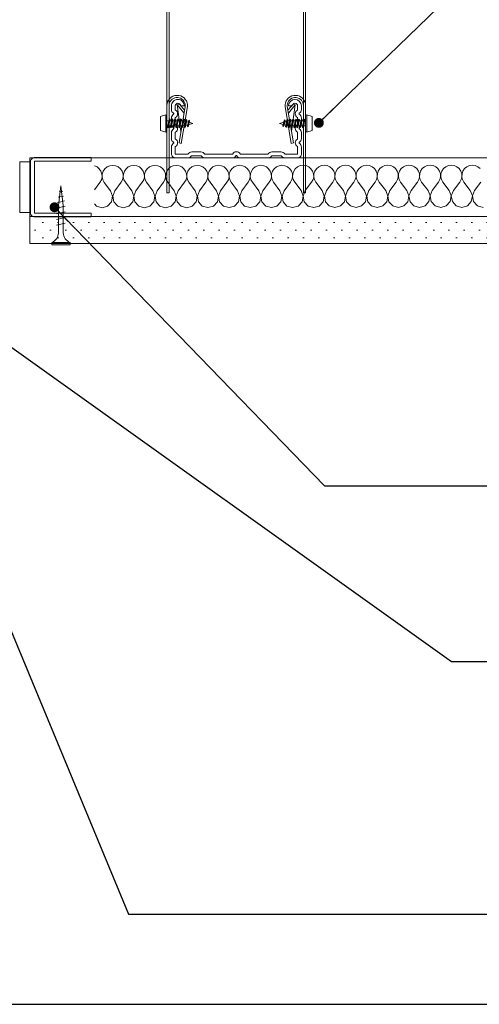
# Model space of a CAD drawing. Header units: metres. Extents: x -4 to 99, y -11 to 17.
# Tile 730 of 747: x 86.329 to 86.541, y -11.044 to -10.59. Entities that reach past the tile are written whole.
import ezdxf

# ---------------------------------------------------------------- set-up
doc = ezdxf.new("R2010")
doc.units = ezdxf.units.M
doc.header["$MEASUREMENT"] = 0
doc.linetypes.add('VERDECKT', pattern=[0.005625, 0.00375, -0.001875])
for name, color, linetype in [('152 - Bemaßung_ Beschriftung.Ausbau', 7, 'Continuous'), ('301 - Elemente.Linie', 7, 'Continuous'), ('651 - Abdeckung.Decke abgehängt_ bekleidet', 7, 'Continuous'), ('653 - Abdeckung.TB Verkofferung', 7, 'Continuous'), ('Neubau_651 - Abdeckung.Decke abgehängt_ bekleidet', 7, 'Continuous'), ('Neubau_660 - Unterkonstruktion.Trockenbau', 7, 'Continuous')]:
    doc.layers.add(name, color=color, linetype=linetype)
doc.dimstyles.new('ERSTELLTER_STIL__5', dxfattribs={"dimtxt": 0.18, "dimasz": 0.00912, "dimexe": 0.18, "dimexo": 0.0625, "dimgap": 0, "dimtad": 0, "dimtih": 1, "dimtoh": 1, "dimdec": 4, "dimzin": 0, "dimdsep": 46, "dimcen": 0.09, "dimadec": 0, "dimazin": 0, "dimtfac": 1, "dimtdec": 4, "dimtmove": 0, "dimatfit": 3, "dimldrblk": 'ARROWHEAD_11', "dimfxl": 1, "dimtolj": 1, "dimtzin": 0, "dimarcsym": 0})

# ---------------------------------------------------------------- blocks, each defined once
blk = doc.blocks.new('*X720', base_point=(85.5796, -20.09864))
at = {"layer": '653 - Abdeckung.TB Verkofferung', "color": 1, "linetype": 'Continuous', "lineweight": 5}
for p, q in [((86.36474, -10.65781), (86.36353, -10.65728)), ((86.3706, -10.65726), (86.36937, -10.65781)), ((86.37194, -10.65708), (86.3706, -10.65726)), ((86.37327, -10.65726), (86.37194, -10.65708)), ((86.37451, -10.65781), (86.37327, -10.65726)), ((86.38037, -10.65726), (86.37914, -10.6578)), ((86.3817, -10.65707), (86.38037, -10.65726)), ((86.38304, -10.65726), (86.3817, -10.65707)), ((86.38427, -10.6578), (86.38304, -10.65726)), ((86.39013, -10.65725), (86.3889, -10.6578)), ((86.39147, -10.65706), (86.39013, -10.65725)), ((86.3928, -10.65725), (86.39147, -10.65706)), ((86.39404, -10.65779), (86.3928, -10.65725)), ((86.3999, -10.65724), (86.39867, -10.65779)), ((86.40123, -10.65706), (86.3999, -10.65724)), ((86.40257, -10.65724), (86.40123, -10.65706)), ((86.4038, -10.65779), (86.40257, -10.65724)), ((86.40966, -10.65724), (86.40843, -10.65778)), ((86.411, -10.65705), (86.40966, -10.65724)), ((86.41233, -10.65724), (86.411, -10.65705)), ((86.41357, -10.65778), (86.41233, -10.65724)), ((86.41943, -10.65723), (86.4182, -10.65778)), ((86.42076, -10.65704), (86.41943, -10.65723)), ((86.4221, -10.65723), (86.42076, -10.65704)), ((86.42333, -10.65777), (86.4221, -10.65723)), ((86.42919, -10.65722), (86.42796, -10.65777)), ((86.43053, -10.65704), (86.42919, -10.65722)), ((86.43186, -10.65722), (86.43053, -10.65704)), ((86.4331, -10.65777), (86.43186, -10.65722)), ((86.43896, -10.65722), (86.43773, -10.65776)), ((86.44029, -10.65703), (86.43896, -10.65722)), ((86.44163, -10.65722), (86.44029, -10.65703)), ((86.44286, -10.65776), (86.44163, -10.65722)), ((86.44872, -10.65721), (86.44749, -10.65776)), ((86.45006, -10.65702), (86.44872, -10.65721)), ((86.45139, -10.65721), (86.45006, -10.65702)), ((86.45263, -10.65775), (86.45139, -10.65721)), ((86.45849, -10.6572), (86.45726, -10.65775)), ((86.45982, -10.65702), (86.45849, -10.6572)), ((86.46116, -10.6572), (86.45982, -10.65702)), ((86.46239, -10.65775), (86.46116, -10.6572)), ((86.46825, -10.6572), (86.46702, -10.65774)), ((86.46959, -10.65701), (86.46825, -10.6572)), ((86.47092, -10.6572), (86.46959, -10.65701)), ((86.47216, -10.65774), (86.47092, -10.6572)), ((86.47802, -10.65719), (86.47679, -10.65774)), ((86.47935, -10.657), (86.47802, -10.65719)), ((86.48069, -10.65719), (86.47935, -10.657)), ((86.48192, -10.65773), (86.48069, -10.65719)), ((86.48778, -10.65718), (86.48655, -10.65773)), ((86.48912, -10.657), (86.48778, -10.65718)), ((86.49045, -10.65718), (86.48912, -10.657)), ((86.49169, -10.65773), (86.49045, -10.65718)), ((86.49755, -10.65718), (86.49632, -10.65772)), ((86.49888, -10.65699), (86.49755, -10.65718)), ((86.50022, -10.65718), (86.49888, -10.65699)), ((86.50145, -10.65772), (86.50022, -10.65718)), ((86.50731, -10.65717), (86.50608, -10.65772)), ((86.50865, -10.65698), (86.50731, -10.65717)), ((86.50998, -10.65717), (86.50865, -10.65698)), ((86.51122, -10.65771), (86.50998, -10.65717)), ((86.51708, -10.65716), (86.51585, -10.65771)), ((86.51841, -10.65698), (86.51708, -10.65716)), ((86.51975, -10.65716), (86.51841, -10.65698)), ((86.52098, -10.65771), (86.51975, -10.65716)), ((86.52684, -10.65716), (86.52561, -10.6577)), ((86.52818, -10.65697), (86.52684, -10.65716)), ((86.52951, -10.65716), (86.52818, -10.65697)), ((86.53075, -10.6577), (86.52951, -10.65716)), ((86.53661, -10.65715), (86.53538, -10.6577)), ((86.53794, -10.65696), (86.53661, -10.65715)), ((86.53928, -10.65715), (86.53794, -10.65696)), ((86.54051, -10.65769), (86.53928, -10.65715)), ((86.36578, -10.65867), (86.36474, -10.65781)), ((86.36654, -10.65978), (86.36578, -10.65867)), ((86.36697, -10.66106), (86.36654, -10.65978)), ((86.36704, -10.66241), (86.36697, -10.66106)), ((86.36714, -10.66106), (86.36708, -10.66241)), ((86.36757, -10.65978), (86.36714, -10.66106)), ((86.36833, -10.65867), (86.36757, -10.65978)), ((86.36937, -10.65781), (86.36833, -10.65867)), ((86.37554, -10.65866), (86.37451, -10.65781)), ((86.37631, -10.65978), (86.37554, -10.65866)), ((86.37674, -10.66105), (86.37631, -10.65978)), ((86.3768, -10.6624), (86.37674, -10.66105)), ((86.37691, -10.66105), (86.37684, -10.6624)), ((86.37734, -10.65977), (86.37691, -10.66105)), ((86.3781, -10.65866), (86.37734, -10.65977)), ((86.37914, -10.6578), (86.3781, -10.65866)), ((86.38531, -10.65866), (86.38427, -10.6578)), ((86.38607, -10.65977), (86.38531, -10.65866)), ((86.3865, -10.66105), (86.38607, -10.65977)), ((86.38657, -10.66239), (86.3865, -10.66105)), ((86.38667, -10.66105), (86.38661, -10.66239)), ((86.3871, -10.65977), (86.38667, -10.66105)), ((86.38786, -10.65866), (86.3871, -10.65977)), ((86.3889, -10.6578), (86.38786, -10.65866)), ((86.39507, -10.65865), (86.39404, -10.65779)), ((86.39584, -10.65976), (86.39507, -10.65865)), ((86.39627, -10.66104), (86.39584, -10.65976)), ((86.39633, -10.66239), (86.39627, -10.66104)), ((86.39644, -10.66104), (86.39637, -10.66239)), ((86.39687, -10.65976), (86.39644, -10.66104)), ((86.39763, -10.65865), (86.39687, -10.65976)), ((86.39867, -10.65779), (86.39763, -10.65865)), ((86.40484, -10.65864), (86.4038, -10.65779)), ((86.4056, -10.65976), (86.40484, -10.65864)), ((86.40603, -10.66103), (86.4056, -10.65976)), ((86.4061, -10.66238), (86.40603, -10.66103)), ((86.4062, -10.66103), (86.40614, -10.66238)), ((86.40663, -10.65975), (86.4062, -10.66103)), ((86.40739, -10.65864), (86.40663, -10.65975)), ((86.40843, -10.65778), (86.40739, -10.65864)), ((86.4146, -10.65864), (86.41357, -10.65778)), ((86.41537, -10.65975), (86.4146, -10.65864)), ((86.4158, -10.66103), (86.41537, -10.65975)), ((86.41586, -10.66237), (86.4158, -10.66103)), ((86.41597, -10.66103), (86.4159, -10.66237)), ((86.4164, -10.65975), (86.41597, -10.66103)), ((86.41716, -10.65864), (86.4164, -10.65975)), ((86.4182, -10.65778), (86.41716, -10.65864)), ((86.42437, -10.65863), (86.42333, -10.65777)), ((86.42513, -10.65974), (86.42437, -10.65863)), ((86.42556, -10.66102), (86.42513, -10.65974)), ((86.42563, -10.66237), (86.42556, -10.66102)), ((86.42573, -10.66102), (86.42567, -10.66237)), ((86.42616, -10.65974), (86.42573, -10.66102)), ((86.42692, -10.65863), (86.42616, -10.65974)), ((86.42796, -10.65777), (86.42692, -10.65863)), ((86.43413, -10.65862), (86.4331, -10.65777)), ((86.4349, -10.65974), (86.43413, -10.65862)), ((86.43533, -10.66101), (86.4349, -10.65974)), ((86.43539, -10.66236), (86.43533, -10.66101)), ((86.4355, -10.66101), (86.43543, -10.66236)), ((86.43593, -10.65973), (86.4355, -10.66101)), ((86.43669, -10.65862), (86.43593, -10.65973)), ((86.43773, -10.65776), (86.43669, -10.65862)), ((86.4439, -10.65862), (86.44286, -10.65776)), ((86.44466, -10.65973), (86.4439, -10.65862)), ((86.44509, -10.66101), (86.44466, -10.65973)), ((86.44516, -10.66235), (86.44509, -10.66101)), ((86.44526, -10.66101), (86.4452, -10.66235)), ((86.44569, -10.65973), (86.44526, -10.66101)), ((86.44645, -10.65862), (86.44569, -10.65973)), ((86.44749, -10.65776), (86.44645, -10.65862)), ((86.45366, -10.65861), (86.45263, -10.65775)), ((86.45443, -10.65972), (86.45366, -10.65861)), ((86.45486, -10.661), (86.45443, -10.65972)), ((86.45492, -10.66235), (86.45486, -10.661)), ((86.45503, -10.661), (86.45496, -10.66235)), ((86.45546, -10.65972), (86.45503, -10.661)), ((86.45622, -10.65861), (86.45546, -10.65972)), ((86.45726, -10.65775), (86.45622, -10.65861)), ((86.46343, -10.6586), (86.46239, -10.65775)), ((86.46419, -10.65972), (86.46343, -10.6586)), ((86.46462, -10.66099), (86.46419, -10.65972)), ((86.46469, -10.66234), (86.46462, -10.66099)), ((86.46479, -10.66099), (86.46473, -10.66234)), ((86.46522, -10.65971), (86.46479, -10.66099)), ((86.46598, -10.6586), (86.46522, -10.65971)), ((86.46702, -10.65774), (86.46598, -10.6586)), ((86.47319, -10.6586), (86.47216, -10.65774)), ((86.47396, -10.65971), (86.47319, -10.6586)), ((86.47439, -10.66099), (86.47396, -10.65971)), ((86.47445, -10.66233), (86.47439, -10.66099)), ((86.47456, -10.66099), (86.47449, -10.66233)), ((86.47499, -10.65971), (86.47456, -10.66099)), ((86.47575, -10.6586), (86.47499, -10.65971)), ((86.47679, -10.65774), (86.47575, -10.6586)), ((86.48296, -10.65859), (86.48192, -10.65773)), ((86.48372, -10.6597), (86.48296, -10.65859)), ((86.48415, -10.66098), (86.48372, -10.6597)), ((86.48422, -10.66233), (86.48415, -10.66098)), ((86.48432, -10.66098), (86.48426, -10.66233)), ((86.48475, -10.6597), (86.48432, -10.66098)), ((86.48551, -10.65859), (86.48475, -10.6597)), ((86.48655, -10.65773), (86.48551, -10.65859)), ((86.49272, -10.65858), (86.49169, -10.65773)), ((86.49349, -10.6597), (86.49272, -10.65858)), ((86.49392, -10.66097), (86.49349, -10.6597)), ((86.49398, -10.66232), (86.49392, -10.66097)), ((86.49409, -10.66097), (86.49402, -10.66232)), ((86.49452, -10.65969), (86.49409, -10.66097)), ((86.49528, -10.65858), (86.49452, -10.65969)), ((86.49632, -10.65772), (86.49528, -10.65858)), ((86.50249, -10.65858), (86.50145, -10.65772)), ((86.50325, -10.65969), (86.50249, -10.65858)), ((86.50368, -10.66097), (86.50325, -10.65969)), ((86.50375, -10.66231), (86.50368, -10.66097)), ((86.50385, -10.66097), (86.50379, -10.66231)), ((86.50428, -10.65969), (86.50385, -10.66097)), ((86.50504, -10.65858), (86.50428, -10.65969)), ((86.50608, -10.65772), (86.50504, -10.65858)), ((86.51225, -10.65857), (86.51122, -10.65771)), ((86.51302, -10.65968), (86.51225, -10.65857)), ((86.51345, -10.66096), (86.51302, -10.65968)), ((86.51351, -10.66231), (86.51345, -10.66096)), ((86.51362, -10.66096), (86.51355, -10.66231)), ((86.51405, -10.65968), (86.51362, -10.66096)), ((86.51481, -10.65857), (86.51405, -10.65968)), ((86.51585, -10.65771), (86.51481, -10.65857)), ((86.52202, -10.65856), (86.52098, -10.65771)), ((86.52278, -10.65968), (86.52202, -10.65856)), ((86.52321, -10.66095), (86.52278, -10.65968)), ((86.52328, -10.6623), (86.52321, -10.66095)), ((86.52338, -10.66095), (86.52332, -10.6623)), ((86.52381, -10.65967), (86.52338, -10.66095)), ((86.52457, -10.65856), (86.52381, -10.65967)), ((86.52561, -10.6577), (86.52457, -10.65856)), ((86.53178, -10.65856), (86.53075, -10.6577)), ((86.53255, -10.65967), (86.53178, -10.65856)), ((86.53298, -10.66095), (86.53255, -10.65967)), ((86.53304, -10.66229), (86.53298, -10.66095)), ((86.53315, -10.66095), (86.53308, -10.66229)), ((86.53358, -10.65967), (86.53315, -10.66095)), ((86.53434, -10.65856), (86.53358, -10.65967)), ((86.53538, -10.6577), (86.53434, -10.65856)), ((86.54155, -10.65855), (86.54051, -10.65769)), ((86.36353, -10.6683), (86.36608, -10.6649)), ((86.36608, -10.6649), (86.36673, -10.66372)), ((86.36673, -10.66372), (86.36704, -10.66241)), ((86.36708, -10.66241), (86.36738, -10.66372)), ((86.36738, -10.66372), (86.36803, -10.6649)), ((86.37096, -10.6688), (86.36803, -10.6649)), ((86.37292, -10.6688), (86.37584, -10.66489)), ((86.37584, -10.66489), (86.3765, -10.66371)), ((86.3765, -10.66371), (86.3768, -10.6624)), ((86.37684, -10.6624), (86.37715, -10.66371)), ((86.37715, -10.66371), (86.3778, -10.66489)), ((86.38073, -10.6688), (86.3778, -10.66489)), ((86.38268, -10.6688), (86.38561, -10.66489)), ((86.38561, -10.66489), (86.38626, -10.66371)), ((86.38626, -10.66371), (86.38657, -10.66239)), ((86.38661, -10.66239), (86.38691, -10.6637)), ((86.38691, -10.6637), (86.38756, -10.66488)), ((86.39049, -10.66879), (86.38756, -10.66488)), ((86.39245, -10.66879), (86.39537, -10.66488)), ((86.39537, -10.66488), (86.39603, -10.6637)), ((86.39603, -10.6637), (86.39633, -10.66239)), ((86.39637, -10.66239), (86.39668, -10.6637)), ((86.39668, -10.6637), (86.39733, -10.66488)), ((86.40026, -10.66878), (86.39733, -10.66488)), ((86.40221, -10.66878), (86.40514, -10.66487)), ((86.40514, -10.66487), (86.40579, -10.66369)), ((86.40579, -10.66369), (86.4061, -10.66238)), ((86.40614, -10.66238), (86.40644, -10.66369)), ((86.40644, -10.66369), (86.40709, -10.66487)), ((86.41002, -10.66878), (86.40709, -10.66487)), ((86.41198, -10.66878), (86.4149, -10.66487)), ((86.4149, -10.66487), (86.41556, -10.66369)), ((86.41556, -10.66369), (86.41586, -10.66237)), ((86.4159, -10.66237), (86.41621, -10.66368)), ((86.41621, -10.66368), (86.41686, -10.66486)), ((86.41979, -10.66877), (86.41686, -10.66486)), ((86.42174, -10.66877), (86.42467, -10.66486)), ((86.42467, -10.66486), (86.42532, -10.66368)), ((86.42532, -10.66368), (86.42563, -10.66237)), ((86.42567, -10.66237), (86.42597, -10.66368)), ((86.42597, -10.66368), (86.42662, -10.66486)), ((86.42955, -10.66876), (86.42662, -10.66486)), ((86.4315, -10.66876), (86.43443, -10.66485)), ((86.43443, -10.66485), (86.43509, -10.66367)), ((86.43509, -10.66367), (86.43539, -10.66236)), ((86.43543, -10.66236), (86.43574, -10.66367)), ((86.43574, -10.66367), (86.43639, -10.66485)), ((86.43932, -10.66876), (86.43639, -10.66485)), ((86.44127, -10.66876), (86.4442, -10.66485)), ((86.4442, -10.66485), (86.44485, -10.66367)), ((86.44485, -10.66367), (86.44516, -10.66235)), ((86.4452, -10.66235), (86.4455, -10.66366)), ((86.4455, -10.66366), (86.44615, -10.66484)), ((86.44908, -10.66875), (86.44615, -10.66484)), ((86.45103, -10.66875), (86.45396, -10.66484)), ((86.45396, -10.66484), (86.45462, -10.66366)), ((86.45462, -10.66366), (86.45492, -10.66235)), ((86.45496, -10.66235), (86.45527, -10.66366)), ((86.45527, -10.66366), (86.45592, -10.66484)), ((86.45885, -10.66874), (86.45592, -10.66484)), ((86.4608, -10.66874), (86.46373, -10.66483)), ((86.46373, -10.66483), (86.46438, -10.66365)), ((86.46438, -10.66365), (86.46469, -10.66234)), ((86.46473, -10.66234), (86.46503, -10.66365)), ((86.46503, -10.66365), (86.46568, -10.66483)), ((86.46861, -10.66874), (86.46568, -10.66483)), ((86.47056, -10.66874), (86.47349, -10.66483)), ((86.47349, -10.66483), (86.47415, -10.66365)), ((86.47415, -10.66365), (86.47445, -10.66233)), ((86.47449, -10.66233), (86.4748, -10.66364)), ((86.4748, -10.66364), (86.47545, -10.66482)), ((86.47838, -10.66873), (86.47545, -10.66482)), ((86.48033, -10.66873), (86.48326, -10.66482)), ((86.48326, -10.66482), (86.48391, -10.66364)), ((86.48391, -10.66364), (86.48422, -10.66233)), ((86.48426, -10.66233), (86.48456, -10.66364)), ((86.48456, -10.66364), (86.48521, -10.66482)), ((86.48814, -10.66872), (86.48521, -10.66482)), ((86.49009, -10.66872), (86.49302, -10.66481)), ((86.49302, -10.66481), (86.49368, -10.66363)), ((86.49368, -10.66363), (86.49398, -10.66232)), ((86.49402, -10.66232), (86.49433, -10.66363)), ((86.49433, -10.66363), (86.49498, -10.66481)), ((86.49791, -10.66872), (86.49498, -10.66481)), ((86.49986, -10.66872), (86.50279, -10.66481)), ((86.50279, -10.66481), (86.50344, -10.66363)), ((86.50344, -10.66363), (86.50375, -10.66231)), ((86.50379, -10.66231), (86.50409, -10.66362)), ((86.50409, -10.66362), (86.50474, -10.6648)), ((86.50767, -10.66871), (86.50474, -10.6648)), ((86.50962, -10.66871), (86.51255, -10.6648)), ((86.51255, -10.6648), (86.51321, -10.66362)), ((86.51321, -10.66362), (86.51351, -10.66231)), ((86.51355, -10.66231), (86.51386, -10.66362)), ((86.51386, -10.66362), (86.51451, -10.6648)), ((86.51744, -10.6687), (86.51451, -10.6648)), ((86.51939, -10.6687), (86.52232, -10.66479)), ((86.52232, -10.66479), (86.52297, -10.66361)), ((86.52297, -10.66361), (86.52328, -10.6623)), ((86.52332, -10.6623), (86.52362, -10.66361)), ((86.52362, -10.66361), (86.52427, -10.66479)), ((86.5272, -10.6687), (86.52427, -10.66479)), ((86.52915, -10.6687), (86.53208, -10.66479)), ((86.53208, -10.66479), (86.53274, -10.66361)), ((86.53274, -10.66361), (86.53304, -10.66229)), ((86.53308, -10.66229), (86.53339, -10.6636)), ((86.53339, -10.6636), (86.53404, -10.66478)), ((86.53697, -10.66869), (86.53404, -10.66478)), ((86.53892, -10.66869), (86.54185, -10.66478)), ((86.37192, -10.6713), (86.37096, -10.6688)), ((86.37142, -10.67392), (86.37192, -10.6713)), ((86.37292, -10.6688), (86.37196, -10.6713)), ((86.37196, -10.6713), (86.37245, -10.67392)), ((86.38168, -10.67129), (86.38073, -10.6688)), ((86.38119, -10.67391), (86.38168, -10.67129)), ((86.38268, -10.6688), (86.38172, -10.67129)), ((86.38172, -10.67129), (86.38222, -10.67391)), ((86.39145, -10.67128), (86.39049, -10.66879)), ((86.39095, -10.67391), (86.39145, -10.67128)), ((86.39245, -10.66879), (86.39149, -10.67128)), ((86.39149, -10.67128), (86.39198, -10.67391)), ((86.40121, -10.67128), (86.40026, -10.66878)), ((86.40072, -10.6739), (86.40121, -10.67128)), ((86.40221, -10.66878), (86.40125, -10.67128)), ((86.40125, -10.67128), (86.40175, -10.6739)), ((86.41098, -10.67127), (86.41002, -10.66878)), ((86.41048, -10.67389), (86.41098, -10.67127)), ((86.41198, -10.66878), (86.41102, -10.67127)), ((86.41102, -10.67127), (86.41151, -10.67389)), ((86.42074, -10.67126), (86.41979, -10.66877)), ((86.42025, -10.67389), (86.42074, -10.67126)), ((86.42174, -10.66877), (86.42078, -10.67126)), ((86.42078, -10.67126), (86.42128, -10.67389)), ((86.43051, -10.67126), (86.42955, -10.66876)), ((86.43001, -10.67388), (86.43051, -10.67126)), ((86.4315, -10.66876), (86.43055, -10.67126)), ((86.43055, -10.67126), (86.43104, -10.67388)), ((86.44027, -10.67125), (86.43932, -10.66876)), ((86.43978, -10.67387), (86.44027, -10.67125)), ((86.44127, -10.66876), (86.44031, -10.67125)), ((86.44031, -10.67125), (86.44081, -10.67387)), ((86.45004, -10.67124), (86.44908, -10.66875)), ((86.44954, -10.67387), (86.45004, -10.67124)), ((86.45103, -10.66875), (86.45008, -10.67124)), ((86.45008, -10.67124), (86.45057, -10.67387)), ((86.4598, -10.67124), (86.45885, -10.66874)), ((86.45931, -10.67386), (86.4598, -10.67124)), ((86.4608, -10.66874), (86.45984, -10.67124)), ((86.45984, -10.67124), (86.46034, -10.67386)), ((86.46957, -10.67123), (86.46861, -10.66874)), ((86.46907, -10.67385), (86.46957, -10.67123)), ((86.47056, -10.66874), (86.46961, -10.67123)), ((86.46961, -10.67123), (86.4701, -10.67385)), ((86.47933, -10.67122), (86.47838, -10.66873)), ((86.47884, -10.67385), (86.47933, -10.67122)), ((86.48033, -10.66873), (86.47937, -10.67122)), ((86.47937, -10.67122), (86.47987, -10.67385)), ((86.4891, -10.67122), (86.48814, -10.66872)), ((86.4886, -10.67384), (86.4891, -10.67122)), ((86.49009, -10.66872), (86.48914, -10.67122)), ((86.48914, -10.67122), (86.48963, -10.67384)), ((86.49886, -10.67121), (86.49791, -10.66872)), ((86.49837, -10.67383), (86.49886, -10.67121)), ((86.49986, -10.66872), (86.4989, -10.67121)), ((86.4989, -10.67121), (86.4994, -10.67383)), ((86.50863, -10.6712), (86.50767, -10.66871)), ((86.50813, -10.67383), (86.50863, -10.6712)), ((86.50962, -10.66871), (86.50867, -10.6712)), ((86.50867, -10.6712), (86.50916, -10.67383)), ((86.51839, -10.6712), (86.51744, -10.6687)), ((86.5179, -10.67382), (86.51839, -10.6712)), ((86.51939, -10.6687), (86.51843, -10.6712)), ((86.51843, -10.6712), (86.51893, -10.67382)), ((86.52816, -10.67119), (86.5272, -10.6687)), ((86.52766, -10.67381), (86.52816, -10.67119)), ((86.52915, -10.6687), (86.5282, -10.67119)), ((86.5282, -10.67119), (86.52869, -10.67381)), ((86.53792, -10.67118), (86.53697, -10.66869)), ((86.53743, -10.67381), (86.53792, -10.67118)), ((86.53892, -10.66869), (86.53796, -10.67118)), ((86.53796, -10.67118), (86.53846, -10.67381)), ((86.36353, -10.67485), (86.36449, -10.6759)), ((86.36962, -10.67589), (86.37142, -10.67392)), ((86.37245, -10.67392), (86.37425, -10.67589)), ((86.37939, -10.67589), (86.38119, -10.67391)), ((86.38222, -10.67391), (86.38402, -10.67588)), ((86.38915, -10.67588), (86.39095, -10.67391)), ((86.39198, -10.67391), (86.39378, -10.67588)), ((86.39892, -10.67587), (86.40072, -10.6739)), ((86.40175, -10.6739), (86.40355, -10.67587)), ((86.40868, -10.67587), (86.41048, -10.67389)), ((86.41151, -10.67389), (86.41331, -10.67586)), ((86.41331, -10.67586), (86.41588, -10.67659)), ((86.41588, -10.67659), (86.41845, -10.67586)), ((86.41845, -10.67586), (86.42025, -10.67389)), ((86.42128, -10.67389), (86.42308, -10.67586)), ((86.42308, -10.67586), (86.42565, -10.67658)), ((86.42565, -10.67658), (86.42821, -10.67585)), ((86.42821, -10.67585), (86.43001, -10.67388)), ((86.43104, -10.67388), (86.43284, -10.67585)), ((86.43284, -10.67585), (86.43541, -10.67658)), ((86.43541, -10.67658), (86.43798, -10.67585)), ((86.43798, -10.67585), (86.43978, -10.67387)), ((86.44081, -10.67387), (86.44261, -10.67584)), ((86.44261, -10.67584), (86.44518, -10.67657)), ((86.44518, -10.67657), (86.44774, -10.67584)), ((86.44774, -10.67584), (86.44954, -10.67387)), ((86.45057, -10.67387), (86.45237, -10.67584)), ((86.45237, -10.67584), (86.45494, -10.67656)), ((86.45494, -10.67656), (86.45751, -10.67583)), ((86.45751, -10.67583), (86.45931, -10.67386)), ((86.46034, -10.67386), (86.46214, -10.67583)), ((86.46214, -10.67583), (86.46471, -10.67656)), ((86.46471, -10.67656), (86.46727, -10.67583)), ((86.46727, -10.67583), (86.46907, -10.67385)), ((86.4701, -10.67385), (86.4719, -10.67582)), ((86.4719, -10.67582), (86.47447, -10.67655)), ((86.47447, -10.67655), (86.47704, -10.67582)), ((86.47704, -10.67582), (86.47884, -10.67385)), ((86.47987, -10.67385), (86.48167, -10.67582)), ((86.48167, -10.67582), (86.48424, -10.67654)), ((86.48424, -10.67654), (86.4868, -10.67581)), ((86.4868, -10.67581), (86.4886, -10.67384)), ((86.48963, -10.67384), (86.49143, -10.67581)), ((86.49143, -10.67581), (86.494, -10.67654)), ((86.494, -10.67654), (86.49657, -10.67581)), ((86.49657, -10.67581), (86.49837, -10.67383)), ((86.4994, -10.67383), (86.5012, -10.6758)), ((86.5012, -10.6758), (86.50377, -10.67653)), ((86.50377, -10.67653), (86.50633, -10.6758)), ((86.50633, -10.6758), (86.50813, -10.67383)), ((86.50916, -10.67383), (86.51096, -10.6758)), ((86.51096, -10.6758), (86.51353, -10.67652)), ((86.51353, -10.67652), (86.5161, -10.67579)), ((86.5161, -10.67579), (86.5179, -10.67382)), ((86.51893, -10.67382), (86.52073, -10.67579)), ((86.52073, -10.67579), (86.5233, -10.67652)), ((86.5233, -10.67652), (86.52586, -10.67579)), ((86.52586, -10.67579), (86.52766, -10.67381)), ((86.52869, -10.67381), (86.53049, -10.67578)), ((86.53049, -10.67578), (86.53306, -10.67651)), ((86.53306, -10.67651), (86.53563, -10.67578)), ((86.53563, -10.67578), (86.53743, -10.67381)), ((86.53846, -10.67381), (86.54026, -10.67578)), ((86.54026, -10.67578), (86.54283, -10.6765)), ((86.36449, -10.6759), (86.36706, -10.67662)), ((86.36706, -10.67662), (86.36962, -10.67589)), ((86.37425, -10.67589), (86.37682, -10.67662)), ((86.37682, -10.67662), (86.37939, -10.67589)), ((86.38402, -10.67588), (86.38659, -10.67661)), ((86.38659, -10.67661), (86.38915, -10.67588)), ((86.39378, -10.67588), (86.39635, -10.6766)), ((86.39635, -10.6766), (86.39892, -10.67587)), ((86.40355, -10.67587), (86.40612, -10.6766)), ((86.40612, -10.6766), (86.40868, -10.67587))]:
    blk.add_line(p, q, dxfattribs=at)
blk = doc.blocks.new('ARROWHEAD_11')
at = {"color": 0, "linetype": 'Continuous', "lineweight": 0}
blk.add_line((0, 0), (-1, 0), dxfattribs=at)
at = {"color": 0, "linetype": 'Continuous', "lineweight": 0, "const_width": 0.25, "flags": 128}
blk.add_lwpolyline([(-0.125, 0, 1), (0.125, 0, 1)], format="xyb", close=True, dxfattribs=at)

msp = doc.modelspace()

# ---------------------------------------------------------------- hatches: boundary and pattern name
at = {"layer": 'Neubau_651 - Abdeckung.Decke abgehängt_ bekleidet', "linetype": 'Continuous', "lineweight": 5}
h = msp.add_hatch(dxfattribs=at)
h.set_pattern_fill('Gips_0003', style=0, pattern_type=2)
h.set_pattern_definition([(45, (85.5796, -20.0986427), (-0.003535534, 0.003535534), [0, -0.005])])
h.paths.add_polyline_path([(86.33366, -10.69314), (86.67908, -10.69314), (86.67908, -10.68064), (86.33366, -10.68064)])

# ---------------------------------------------------------------- linework, layer by layer
at = {"layer": '301 - Elemente.Linie', "color": 1, "linetype": 'Continuous', "lineweight": 5}
for p, q in [((86.40176, -10.62914), (86.40488, -10.63289)), ((86.45615, -10.62914), (86.45303, -10.63289)), ((86.39645, -10.64167), (86.39645, -10.63367)), ((86.46146, -10.63367), (86.46146, -10.64167)), ((86.39695, -10.63654), (86.39781, -10.63654)), ((86.39695, -10.63879), (86.39735, -10.63879)), ((86.39758, -10.63967), (86.39809, -10.63558)), ((86.39783, -10.63879), (86.39865, -10.63879)), ((86.3983, -10.63654), (86.39911, -10.63654)), ((86.39888, -10.63967), (86.39939, -10.63558)), ((86.39913, -10.63879), (86.39995, -10.63879)), ((86.3996, -10.63654), (86.40041, -10.63654)), ((86.40018, -10.63967), (86.40069, -10.63558)), ((86.40043, -10.63879), (86.40125, -10.63879)), ((86.40089, -10.63654), (86.40171, -10.63654)), ((86.40148, -10.63967), (86.40199, -10.63558)), ((86.40173, -10.63879), (86.40255, -10.63879)), ((86.4022, -10.63654), (86.40301, -10.63654)), ((86.40278, -10.63967), (86.40329, -10.63558)), ((86.40303, -10.63879), (86.40385, -10.63879)), ((86.40349, -10.63654), (86.40431, -10.63654)), ((86.40408, -10.63967), (86.40459, -10.63558)), ((86.40433, -10.63879), (86.40495, -10.63879)), ((86.4048, -10.63654), (86.40495, -10.63654)), ((86.40558, -10.63672), (86.40495, -10.63654)), ((86.40516, -10.63873), (86.40495, -10.63879)), ((86.40538, -10.6396), (86.40585, -10.63586)), ((86.40654, -10.63834), (86.40567, -10.63859)), ((86.40681, -10.63706), (86.40603, -10.63685)), ((86.40673, -10.63923), (86.40711, -10.63621)), ((86.40895, -10.63767), (86.40705, -10.6382)), ((86.40895, -10.63767), (86.40726, -10.63719)), ((86.44896, -10.63767), (86.45085, -10.63713)), ((86.44896, -10.63767), (86.45065, -10.63814)), ((86.45118, -10.63611), (86.4508, -10.63912)), ((86.4511, -10.63827), (86.45187, -10.63849)), ((86.45136, -10.63699), (86.45223, -10.63675)), ((86.45252, -10.63573), (86.45206, -10.63947)), ((86.45233, -10.63862), (86.45296, -10.63879)), ((86.45275, -10.6366), (86.45296, -10.63654)), ((86.45358, -10.63654), (86.45296, -10.63654)), ((86.45311, -10.63879), (86.45296, -10.63879)), ((86.45383, -10.63567), (86.45332, -10.63976)), ((86.45441, -10.63879), (86.45359, -10.63879)), ((86.45488, -10.63654), (86.45406, -10.63654)), ((86.45513, -10.63567), (86.45462, -10.63976)), ((86.45571, -10.63879), (86.45489, -10.63879)), ((86.45618, -10.63654), (86.45536, -10.63654)), ((86.45643, -10.63567), (86.45592, -10.63976)), ((86.45701, -10.63879), (86.45619, -10.63879)), ((86.45748, -10.63654), (86.45666, -10.63654)), ((86.45773, -10.63567), (86.45722, -10.63976)), ((86.45831, -10.63879), (86.45749, -10.63879)), ((86.45878, -10.63654), (86.45796, -10.63654)), ((86.45903, -10.63567), (86.45852, -10.63976)), ((86.45961, -10.63879), (86.45879, -10.63879)), ((86.46008, -10.63654), (86.45926, -10.63654)), ((86.46033, -10.63567), (86.45982, -10.63976)), ((86.46096, -10.63879), (86.46009, -10.63879)), ((86.46096, -10.63654), (86.46056, -10.63654))]:
    msp.add_line(p, q, dxfattribs=at)
at = {"layer": '301 - Elemente.Linie', "color": 1, "linetype": 'Continuous', "lineweight": 5, "flags": 128}
for points in [[(86.39696, -10.65971), (86.39696, -10.56063, -0.414214), (86.40008, -10.5575), (86.45783, -10.5575, -0.414214), (86.46096, -10.56063), (86.46096, -10.65998)], [(86.45996, -10.65706), (86.45996, -10.56063, 0.414214), (86.45783, -10.5585), (86.40008, -10.5585, 0.414214), (86.39796, -10.56063), (86.39796, -10.65705)], [(86.39695, -10.65445), (86.39695, -10.62948, -0.962225), (86.40644, -10.62911, -0.060651), (86.4064, -10.62984), (86.40356, -10.64689), (86.40257, -10.64673), (86.40539, -10.62982, 0.093106), (86.40537, -10.62871, 0.901942), (86.39795, -10.62948), (86.39795, -10.65445)], [(86.46096, -10.65445), (86.46096, -10.62948, 0.962225), (86.45147, -10.62911, 0.060651), (86.4515, -10.62984), (86.45435, -10.64689), (86.45533, -10.64673), (86.45251, -10.62982, -0.093106), (86.45254, -10.62871, -0.901942), (86.45996, -10.62948), (86.45996, -10.65445)]]:
    msp.add_lwpolyline(points, format="xyb", dxfattribs=at)
for points in [[(86.40346, -10.64138), (86.40176, -10.62914), (86.40273, -10.62874), (86.4051, -10.63159)], [(86.45444, -10.64138), (86.45615, -10.62914), (86.45518, -10.62874), (86.45281, -10.63159)]]:
    msp.add_lwpolyline(points, dxfattribs=at)
for points in [[(86.39645, -10.63367), (86.39395, -10.63442), (86.39395, -10.64092), (86.39645, -10.64167), (86.39695, -10.64142), (86.39695, -10.63392)], [(86.46146, -10.64167), (86.46396, -10.64092), (86.46396, -10.63442), (86.46146, -10.63367), (86.46096, -10.63392), (86.46096, -10.64142)], [(86.39772, -10.63933), (86.39844, -10.63585), (86.39809, -10.63558), (86.39794, -10.63591), (86.39723, -10.63939), (86.39758, -10.63967)], [(86.39902, -10.63933), (86.39974, -10.63585), (86.39939, -10.63558), (86.39924, -10.63591), (86.39853, -10.63939), (86.39888, -10.63967)], [(86.40032, -10.63933), (86.40104, -10.63585), (86.40069, -10.63558), (86.40054, -10.63591), (86.39983, -10.63939), (86.40018, -10.63967)], [(86.40162, -10.63933), (86.40234, -10.63585), (86.40199, -10.63558), (86.40184, -10.63591), (86.40113, -10.63939), (86.40148, -10.63967)], [(86.40292, -10.63933), (86.40364, -10.63585), (86.40329, -10.63558), (86.40314, -10.63591), (86.40243, -10.63939), (86.40278, -10.63967)], [(86.40422, -10.63933), (86.40494, -10.63585), (86.40459, -10.63558), (86.40444, -10.63591), (86.40373, -10.63939), (86.40408, -10.63967)], [(86.40585, -10.63586), (86.40618, -10.63612), (86.40554, -10.63925), (86.40538, -10.6396), (86.40504, -10.63933), (86.40566, -10.6363)], [(86.40711, -10.63621), (86.40741, -10.63645), (86.40694, -10.63873), (86.40673, -10.63923), (86.40641, -10.63898), (86.40686, -10.63679)], [(86.4508, -10.63912), (86.45049, -10.63888), (86.45096, -10.63661), (86.45118, -10.63611), (86.4515, -10.63636), (86.45104, -10.63855)], [(86.45206, -10.63947), (86.45172, -10.63921), (86.45237, -10.63609), (86.45252, -10.63573), (86.45287, -10.636), (86.45224, -10.63903)], [(86.45369, -10.636), (86.45297, -10.63948), (86.45332, -10.63976), (86.45346, -10.63942), (86.45418, -10.63594), (86.45383, -10.63567)], [(86.45499, -10.636), (86.45427, -10.63948), (86.45462, -10.63976), (86.45476, -10.63942), (86.45548, -10.63594), (86.45513, -10.63567)], [(86.45629, -10.636), (86.45557, -10.63948), (86.45592, -10.63976), (86.45606, -10.63942), (86.45678, -10.63594), (86.45643, -10.63567)], [(86.45759, -10.636), (86.45687, -10.63948), (86.45722, -10.63976), (86.45736, -10.63942), (86.45808, -10.63594), (86.45773, -10.63567)], [(86.45889, -10.636), (86.45817, -10.63948), (86.45852, -10.63976), (86.45866, -10.63942), (86.45938, -10.63594), (86.45903, -10.63567)], [(86.46019, -10.636), (86.45947, -10.63948), (86.45982, -10.63976), (86.45996, -10.63942), (86.46068, -10.63594), (86.46033, -10.63567)]]:
    msp.add_lwpolyline(points, close=True, dxfattribs=at)
at = {"layer": '301 - Elemente.Linie', "color": 1, "linetype": 'VERDECKT', "lineweight": 5}
for points in [[(86.39795, -10.65445), (86.39795, -10.66973), (86.39695, -10.66973), (86.39695, -10.65445)], [(86.45996, -10.65445), (86.45996, -10.66973), (86.46096, -10.66973), (86.46096, -10.65445)]]:
    msp.add_lwpolyline(points, dxfattribs=at)
at = {"layer": '651 - Abdeckung.Decke abgehängt_ bekleidet', "color": 1, "linetype": 'Continuous', "lineweight": 9}
msp.add_line((86.33366, -10.65364), (86.33366, -10.69314), dxfattribs=at)
at = {"layer": 'Neubau_651 - Abdeckung.Decke abgehängt_ bekleidet', "color": 1, "linetype": 'Continuous', "lineweight": 9}
for p, q in [((86.67908, -10.65364), (86.33366, -10.65364)), ((86.67908, -10.68064), (86.33366, -10.68064)), ((86.67908, -10.69314), (86.33366, -10.69314))]:
    msp.add_line(p, q, dxfattribs=at)
at = {"layer": 'Neubau_660 - Unterkonstruktion.Trockenbau', "color": 1, "linetype": 'Continuous', "lineweight": 5}
for p, q in [((86.34933, -10.67128), (86.34673, -10.67181)), ((86.34899, -10.66904), (86.3472, -10.6693)), ((86.3497, -10.67351), (86.34626, -10.67432)), ((86.35005, -10.67589), (86.34605, -10.67689)), ((86.35005, -10.67849), (86.34605, -10.67949)), ((86.35005, -10.68109), (86.34605, -10.68209)), ((86.35005, -10.68369), (86.34605, -10.68469)), ((86.3523, -10.69269), (86.3438, -10.69269))]:
    msp.add_line(p, q, dxfattribs=at)
at = {"layer": 'Neubau_660 - Unterkonstruktion.Trockenbau', "color": 1, "linetype": 'Continuous', "lineweight": 5, "flags": 128}
for points in [[(86.4548, -10.62964), (86.45305, -10.62964, -1), (86.45905, -10.62964), (86.45905, -10.63129, -0.267949), (86.45805, -10.63303, 0.57735), (86.45805, -10.63346, -0.267949), (86.45905, -10.63519), (86.45905, -10.63799, -0.267949), (86.45805, -10.63973, 0.57735), (86.45805, -10.64016, -0.267949), (86.45905, -10.64189), (86.45905, -10.64469, -0.267949), (86.45805, -10.64643, 0.57735), (86.45805, -10.64686, -0.267949), (86.45905, -10.64859), (86.45905, -10.65164, -0.414214), (86.45705, -10.65364), (86.45155, -10.65364, -0.250492), (86.44988, -10.65275, 0.250492), (86.44968, -10.65264), (86.44542, -10.65264, 0.250492), (86.44521, -10.65275, -0.250492), (86.44355, -10.65364), (86.431, -10.65364, -0.267949), (86.42926, -10.65264, 0.57735), (86.42883, -10.65264, -0.267949), (86.4271, -10.65364), (86.41455, -10.65364, -0.250492), (86.41288, -10.65275, 0.250492), (86.41268, -10.65264), (86.40842, -10.65264, 0.250492), (86.40821, -10.65275, -0.250492), (86.40655, -10.65364), (86.40105, -10.65364, -0.414214), (86.39905, -10.65164), (86.39905, -10.64859, -0.267949), (86.40005, -10.64686, 0.57735), (86.40005, -10.64643, -0.267949), (86.39905, -10.64469), (86.39905, -10.64189, -0.267949), (86.40005, -10.64016, 0.57735), (86.40005, -10.63973, -0.267949), (86.39905, -10.63799), (86.39905, -10.63519, -0.267949), (86.40005, -10.63346, 0.57735), (86.40005, -10.63303, -0.267949), (86.39905, -10.63129), (86.39905, -10.62964, -0.414214), (86.40205, -10.62664, -0.414214), (86.40505, -10.62964), (86.4033, -10.62964, 1), (86.4008, -10.62964), (86.4008, -10.63129, 0.267949), (86.40092, -10.63151, -0.57735), (86.40092, -10.63497, 0.267949), (86.4008, -10.63519), (86.4008, -10.63799, 0.267949), (86.40092, -10.63821, -0.57735), (86.40092, -10.64167, 0.267949), (86.4008, -10.64189), (86.4008, -10.64469, 0.267949), (86.40092, -10.64491, -0.57735), (86.40092, -10.64837, 0.267949), (86.4008, -10.64859), (86.4008, -10.65164, 0.414214), (86.40105, -10.65189), (86.40655, -10.65189, 0.250492), (86.40675, -10.65178, -0.250492), (86.40842, -10.65089), (86.41268, -10.65089, -0.250492), (86.41434, -10.65178, 0.250492), (86.41455, -10.65189), (86.4271, -10.65189, 0.267949), (86.42731, -10.65177, -0.57735), (86.43078, -10.65177, 0.267949), (86.431, -10.65189), (86.44355, -10.65189, 0.250492), (86.44375, -10.65178, -0.250492), (86.44542, -10.65089), (86.44968, -10.65089, -0.250492), (86.45134, -10.65178, 0.250492), (86.45155, -10.65189), (86.45705, -10.65189, 0.414214), (86.4573, -10.65164), (86.4573, -10.64859, 0.267949), (86.45717, -10.64837, -0.57735), (86.45717, -10.64491, 0.267949), (86.4573, -10.64469), (86.4573, -10.64189, 0.267949), (86.45717, -10.64167, -0.57735), (86.45717, -10.63821, 0.267949), (86.4573, -10.63799), (86.4573, -10.63519, 0.267949), (86.45717, -10.63497, -0.57735), (86.45717, -10.63151, 0.267949), (86.4573, -10.63129), (86.4573, -10.62964, 1)], [(86.36205, -10.68089), (86.33605, -10.68089, -0.414214), (86.33405, -10.67889), (86.33405, -10.65539, -0.414214), (86.33605, -10.65339), (86.36205, -10.65339), (86.36205, -10.65514), (86.33605, -10.65514, 0.414214), (86.3358, -10.65539), (86.3358, -10.67889, 0.414214), (86.33605, -10.67914), (86.36205, -10.67914)], [(86.34692, -10.67562), (86.34692, -10.68819, -0.304192), (86.3438, -10.69269), (86.3438, -10.69369), (86.3523, -10.69369), (86.3523, -10.69269, -0.304191), (86.34917, -10.68819), (86.34917, -10.67562), (86.34805, -10.66648)]]:
    msp.add_lwpolyline(points, format="xyb", close=True, dxfattribs=at)
msp.add_lwpolyline([(86.33405, -10.65539), (86.32905, -10.65539), (86.32905, -10.67889), (86.33405, -10.67889)], close=True, dxfattribs=at)

# ---------------------------------------------------------------- block references
at = {"layer": '653 - Abdeckung.TB Verkofferung', "color": 1, "linetype": 'Continuous', "lineweight": 5}
msp.add_blockref('*X720', (85.5796, -20.09864), dxfattribs=at)

# ---------------------------------------------------------------- leaders
at = {"layer": '152 - Bemaßung_ Beschriftung.Ausbau', "color": 7, "linetype": 'Continuous', "lineweight": 9, "annotation_type": 0, "has_hookline": 1, "hookline_direction": 0}
for points, text_width in [([(86.46709, -10.63744), (86.60594, -10.5027), (86.82314, -10.5027)], 0.40315), ([(86.34512, -10.67641), (86.46971, -10.8051), (86.82314, -10.8051)], 0.37129), ([(85.84701, -10.69393), (86.07626, -11.04447), (86.82485, -11.04447)], 0.37129), ([(86.2504, -10.69283), (86.37925, -11.00285), (86.82485, -11.00285)], 0.25529), ([(86.28585, -10.71314), (86.52831, -10.88623), (86.82314, -10.88623)], 0.39085)]:
    msp.add_leader(points, dimstyle='ERSTELLTER_STIL__5', dxfattribs=dict(at, text_width=text_width))

doc.saveas('drawing.dxf')
